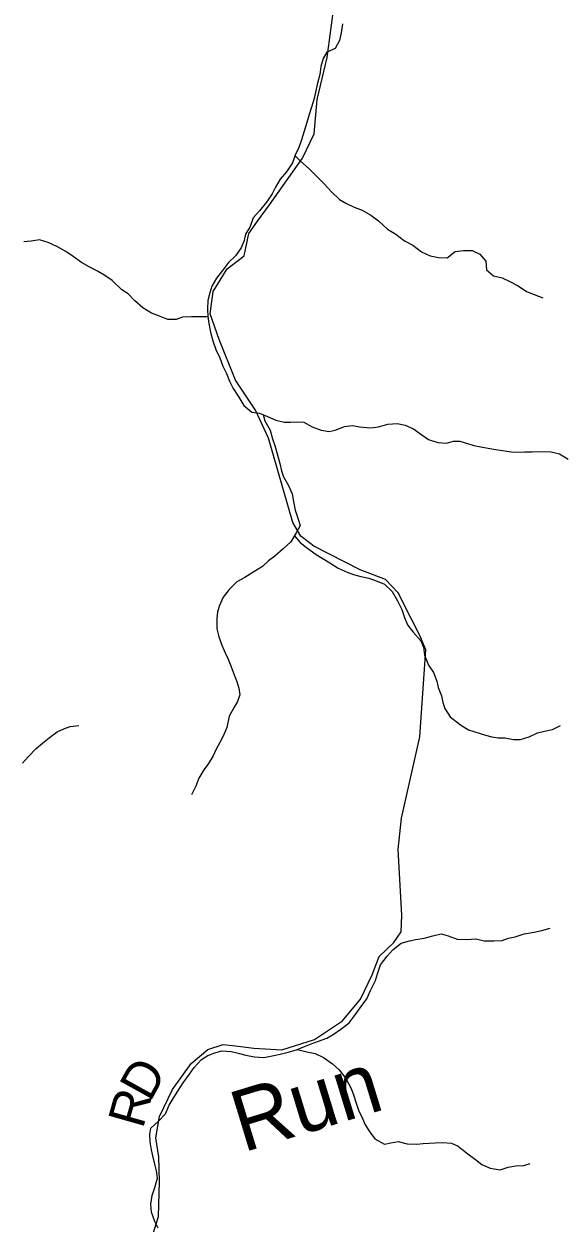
# Model space of a CAD drawing. Extents: x 1624196 to 2029251, y 146837 to 440034.
# Drawn here: x 1873487 to 1877879, y 236889 to 246689 of the extents above; entities that cross this region are included whole.
import ezdxf

# ---------------------------------------------------------------- set-up
doc = ezdxf.new("R2010")
doc.units = 0
for name, color, linetype in [('GM_X_County_Road', 7, 'Continuous'), ('GM_X_County_Road_Text', 7, 'Continuous'), ('GM_X_Minor_River', 7, 'Continuous'), ('GM_X_Minor_River_Text', 7, 'Continuous')]:
    doc.layers.add(name, color=color, linetype=linetype)

msp = doc.modelspace()

# ---------------------------------------------------------------- linework, layer by layer
at = {"layer": 'GM_X_County_Road'}
msp.add_lwpolyline([(1874515.6, 236716.1), (1874588, 236941.5), (1874595.1, 237229.6), (1874589.2, 237429.8), (1874566.8, 237586.1), (1874594.7, 237759.9), (1874703.1, 237981), (1874855.4, 238191.5), (1874990.7, 238306.2), (1875117.3, 238348.9), (1875217.2, 238337.8), (1875367.1, 238318.2), (1875595.2, 238305.8), (1875862.3, 238389.1), (1876092.1, 238540.8), (1876238.1, 238719.4), (1876334.2, 238916.5), (1876391.9, 239066), (1876513.1, 239180.9), (1876572.1, 239268.3), (1876577.5, 239404.3), (1876547.2, 239943), (1876573.9, 240198.9), (1876725, 240861.9), (1876772.6, 241573.9), (1876725.7, 241690.5), (1876653.1, 241829.3), (1876547.3, 242040.6), (1876444.3, 242149.7), (1876237, 242228), (1875858.8, 242422.1), (1875751.6, 242503.3), (1875686.7, 242614), (1875487.8, 243304.6), (1875380.1, 243531.9), (1875216.6, 243777.8), (1875084, 244111.5), (1875010.1, 244320.4), (1875034, 244502.3), (1875148.1, 244689.3), (1875287.3, 244793.9), (1875327.3, 244975.7), (1875396.4, 245079), (1875493.9, 245210.1), (1875764.1, 245591.6), (1875860.3, 245790.8), (1875885.3, 246072.8), (1875967, 246416.2), (1876027.7, 246862)], dxfattribs=at)
at = {"layer": 'GM_X_Minor_River'}
for points in [[(1876092.6, 246689.6), (1876080, 246617.6), (1876067.6, 246555.6), (1876031.1, 246489.8), (1875962.9, 246458.3), (1875934.5, 246406.4), (1875916, 246340.5), (1875905.5, 246276.5), (1875888.9, 246206.5), (1875872.3, 246132.6), (1875859.9, 246080.6), (1875837.4, 246008.7), (1875818.9, 245950.8), (1875800.4, 245882.8), (1875777.9, 245812.9), (1875757.3, 245743), (1875734.9, 245681.1), (1875706.4, 245617.2), (1875683.9, 245553.3), (1875635.3, 245481.6), (1875582.9, 245421.9), (1875544.4, 245356.1), (1875518, 245302.3), (1875471.5, 245232.6), (1875413, 245162.9), (1875362.5, 245105.2), (1875336, 245033.4), (1875299.5, 244971.6), (1875287.1, 244919.6), (1875262.7, 244859.7), (1875218.2, 244794), (1875159.8, 244740.4), (1875111.3, 244674.7), (1875062.8, 244611), (1875022.3, 244545.2), (1875005.9, 244491.3), (1874991.4, 244429.3), (1874986.9, 244359.3), (1874990.4, 244297.2), (1874997.9, 244241), (1875011.4, 244170.9), (1875032.8, 244100.6), (1875056.2, 244028.3), (1875089.7, 243960), (1875113.1, 243893.7), (1875142.6, 243831.4), (1875168.1, 243771.2), (1875197.6, 243708.9), (1875245, 243638.4), (1875284.4, 243570), (1875350, 243515.5), (1875413.9, 243509), (1875479.6, 243482.4), (1875547.3, 243449.9), (1875615.1, 243435.3), (1875669.1, 243434.9), (1875721.1, 243436.5), (1875777, 243434.1), (1875844.7, 243397.5), (1875916.4, 243368.9), (1875982.3, 243358.4), (1876032.3, 243370), (1876108.5, 243399.5), (1876174.5, 243406.9), (1876232.4, 243396.5), (1876320.3, 243389.8)], [(1875704.5, 245611.9), (1875749.9, 245568.8), (1875819.4, 245506.2), (1875880.9, 245443.6), (1875940.4, 245385.1), (1876001.8, 245318.6), (1876067.3, 245256), (1876119, 245223.5), (1876186.7, 245193), (1876252.4, 245168.4), (1876324.1, 245125.8), (1876385.6, 245081.3), (1876461.1, 245012.6), (1876528.7, 244970.1), (1876600.2, 244917.4), (1876665.9, 244880.9), (1876737.4, 244828.3), (1876809.1, 244793.7), (1876876.9, 244781.1), (1876948.9, 244778.6), (1877013.2, 244830.1), (1877081.2, 244837.6), (1877151.2, 244839.1), (1877214.9, 244808.6), (1877264.4, 244750.1), (1877269.9, 244680), (1877327.4, 244631.5), (1877397.3, 244614.9), (1877461, 244584.4), (1877528.6, 244547.8), (1877596.3, 244503.2), (1877660, 244478.7), (1877729.8, 244452.2)], [(1874990.5, 244296.6), (1874926.4, 244295.7), (1874856.5, 244296.2), (1874784.5, 244292.8), (1874732.4, 244275.1), (1874664.4, 244273.7), (1874596.7, 244302.2), (1874528.9, 244326.8), (1874459.3, 244369.4), (1874391.8, 244427.9), (1874338.3, 244484.4), (1874286.6, 244516.9), (1874209.3, 244591.6), (1874139.7, 244638.2), (1874088, 244668.6), (1874020.3, 244703.2), (1873958.6, 244739.7), (1873891, 244788.3), (1873829.4, 244830.8), (1873755.8, 244869.4), (1873684.1, 244902), (1873614.3, 244924.6), (1873546.3, 244915.1), (1873486.3, 244909.5)], [(1875443.8, 243496.9), (1875457.3, 243446.5), (1875500.7, 243370.1), (1875520.1, 243297.9), (1875537.7, 243243.7), (1875557.1, 243175.5), (1875578.5, 243097.2), (1875594, 243037), (1875609.6, 242986.8), (1875651, 242916.4), (1875680.5, 242848.1), (1875692, 242786), (1875705.4, 242715.8), (1875730.8, 242641.5), (1875746.4, 242591.3), (1875713.9, 242529.5), (1875669.4, 242455.8), (1875606.9, 242398.2), (1875538.5, 242338.6), (1875488.3, 242301), (1875437.9, 242255.3), (1875367.6, 242211.8), (1875293.3, 242164.4), (1875227.1, 242128.8), (1875166.6, 242067.2), (1875116.2, 242005.5), (1875087.6, 241935.7), (1875071.2, 241883.8), (1875064.8, 241827.7), (1875064.2, 241745.6), (1875081.6, 241679.4), (1875105.1, 241611.2), (1875132.5, 241548.9), (1875156.1, 241498.7), (1875179.7, 241444.4), (1875207.1, 241370.1), (1875228.6, 241313.9), (1875244.2, 241259.7), (1875251.8, 241205.6), (1875233.3, 241151.7), (1875203, 241099.9), (1875164.4, 241032.1), (1875145.7, 240940.1), (1875125.3, 240888.2), (1875098.9, 240834.4), (1875060.4, 240762.6), (1875034, 240708.7), (1874997.5, 240644.9), (1874959.1, 240593.2), (1874918.6, 240525.4), (1874892.1, 240459.6), (1874857.6, 240387.8)], [(1876320.3, 243389.8), (1876386.3, 243395.3), (1876462.4, 243418.8), (1876538.4, 243424.2), (1876604.3, 243409.6), (1876672, 243379.1), (1876741.6, 243330.5), (1876795.2, 243292), (1876873, 243267.4), (1876942.9, 243262.9), (1877001, 243280.4), (1877052.9, 243280), (1877114.8, 243261.5), (1877166.6, 243243.1), (1877224.5, 243232.6), (1877296.3, 243220.1), (1877362.2, 243209.5), (1877474, 243192.7), (1877525.9, 243190.3), (1877583.9, 243191.8), (1877643.9, 243193.4), (1877721.8, 243194.8), (1877797.7, 243192.2), (1877867.6, 243175.6), (1877937.2, 243133)], [(1875699.4, 242505.4), (1875745.3, 242451.2), (1875796.9, 242410.7), (1875876.4, 242354.1), (1875987.8, 242285.1), (1876057.4, 242242.5), (1876131.1, 242209.9), (1876182.9, 242189.5), (1876242.7, 242173), (1876308.6, 242160.5), (1876376.4, 242135.9), (1876436.1, 242109.4), (1876499.6, 242050.9), (1876541, 241974.5), (1876578.4, 241904.1), (1876597.8, 241837.9), (1876623.4, 241779.6), (1876668.8, 241717.2), (1876732.3, 241648.6), (1876753.8, 241596.4), (1876761.3, 241530.3), (1876796.6, 241449.9), (1876836.1, 241387.6), (1876863.5, 241317.3), (1876875.1, 241267.1), (1876900.6, 241196.9), (1876912.2, 241144.7), (1876929.7, 241094.5), (1876973.2, 241026.1), (1877056.6, 240961.4), (1877122.2, 240920.8), (1877261.8, 240875.7), (1877313.7, 240863.3), (1877365.6, 240854.9), (1877419.5, 240854.5), (1877491.4, 240841.9), (1877547.3, 240841.5), (1877617.5, 240862.9), (1877687.7, 240894.4), (1877743.7, 240910), (1877809.8, 240923.5), (1877874, 240955.1)], [(1873474.6, 240646.8), (1873521, 240700.5), (1873587.4, 240768), (1873639.7, 240809.7), (1873708.1, 240865.2), (1873758.4, 240902.9), (1873814.6, 240928.4), (1873864.7, 240948.1), (1873936.7, 240955.5)], [(1874583.8, 236848.1), (1874556.2, 236902.4), (1874528.9, 236978.7), (1874525.4, 237042.8), (1874535.9, 237112.8), (1874558.4, 237178.7), (1874579, 237256.6), (1874571.5, 237314.7), (1874557.9, 237368.9), (1874542.5, 237437.1), (1874528.9, 237487.2), (1874519.4, 237551.4), (1874517.9, 237615.4), (1874524.3, 237665.4), (1874586.7, 237721), (1874645.1, 237782.6), (1874673.7, 237852.5), (1874714.1, 237916.2), (1874746.5, 237968), (1874789, 238035.8), (1874841.5, 238105.4), (1874877.9, 238159.2), (1874938.4, 238224.8), (1874990.7, 238258.4), (1875048.8, 238280), (1875104.9, 238297.6), (1875182.8, 238291), (1875248.6, 238274.5), (1875300.5, 238260), (1875372.3, 238247.5), (1875448.2, 238242.9), (1875518.3, 238256.4), (1875582.3, 238269.9), (1875648.4, 238285.4), (1875716.5, 238304.9), (1875780.7, 238330.4), (1875836.8, 238354), (1875895, 238375.6), (1875965.1, 238401), (1876015.3, 238428.7), (1876077.6, 238474.3), (1876146, 238525.8), (1876186.4, 238579.5), (1876245, 238659.2), (1876291.4, 238720.9), (1876321.9, 238788.7), (1876362.6, 238872.5), (1876379, 238924.4), (1876403.6, 239000.3), (1876458.1, 239070), (1876506.5, 239125.6), (1876570.8, 239175.2), (1876641, 239196.7), (1876693, 239206.3), (1876761, 239217.8), (1876831.1, 239235.2), (1876899.2, 239252.7), (1876957, 239236.3), (1877028.8, 239209.7), (1877106.7, 239207.1), (1877182.7, 239212.5), (1877250.5, 239196), (1877328.5, 239195.4), (1877396.5, 239198.9), (1877450.6, 239216.4), (1877504.6, 239228), (1877578.7, 239251.5), (1877658.8, 239266.9), (1877720.9, 239280.4), (1877791, 239297.9)], [(1875724.4, 238308), (1875800.3, 238288.2), (1875868.2, 238273.7), (1875937.9, 238241.1), (1876009.4, 238190.5), (1876065, 238142), (1876118.4, 238069.5), (1876163.7, 237987.1), (1876181.3, 237936.9), (1876202.8, 237868.6), (1876224.3, 237810.4), (1876255.7, 237744.1), (1876277.3, 237691.9), (1876318.8, 237627.5), (1876356.4, 237577.1), (1876435.9, 237532.5), (1876488, 237544.1), (1876546.1, 237555.7), (1876619.9, 237537.1), (1876699.8, 237534.5), (1876751.8, 237540.1), (1876849.8, 237545.3), (1876909.7, 237546.9), (1876983.6, 237540.3), (1877037.4, 237515.8), (1877104.9, 237461.3), (1877178.5, 237408.6), (1877232.1, 237368.2), (1877299.8, 237337.6), (1877381.7, 237325), (1877447.8, 237346.5), (1877509.8, 237356), (1877575.8, 237359.5), (1877625.9, 237375.2)]]:
    msp.add_lwpolyline(points, dxfattribs=at)

# ---------------------------------------------------------------- texts
at = {"layer": 'GM_X_County_Road_Text'}
for s, rotation, p in [('D', 61.00607, (1874519.5, 237873.1)), ('R', 74.19237, (1874459.3, 237652.9))]:
    msp.add_text(s, height=300, rotation=rotation, dxfattribs=at).set_placement(p)
at = {"layer": 'GM_X_Minor_River_Text'}
msp.add_text('Run', height=500.01, rotation=17.00298, dxfattribs=at).set_placement((1875278, 237463.9))

doc.saveas('drawing.dxf')
